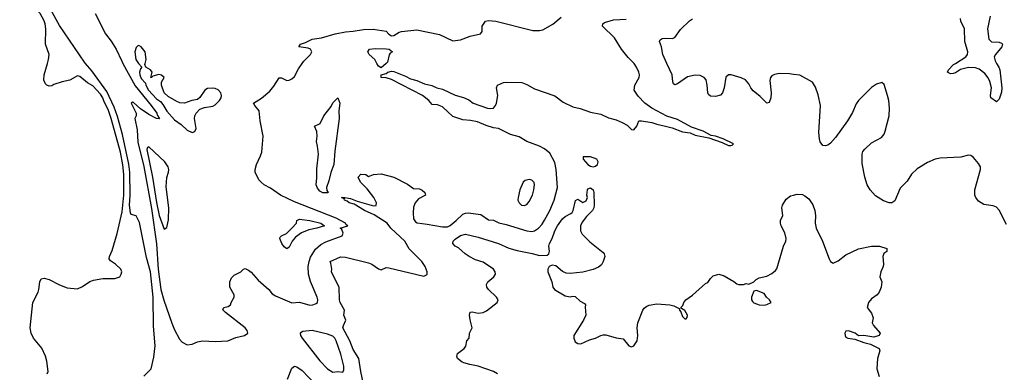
# Model space of a CAD drawing. Header units: inches. Extents: x 2001573 to 2220545, y 644482 to 846830.
# Tile 276 of 656: x 2123938 to 2131652, y 707583 to 710342. Entities that reach past the tile are written whole.
import ezdxf

# ---------------------------------------------------------------- set-up
doc = ezdxf.new("R2010")
doc.units = ezdxf.units.IN
doc.header["$MEASUREMENT"] = 0
for name, color, linetype in [('C1720', 7, 'Continuous'), ('C1721', 7, 'Continuous'), ('C1730', 7, 'Continuous'), ('C1731', 7, 'Continuous')]:
    doc.layers.add(name, color=color, linetype=linetype)

msp = doc.modelspace()

# ---------------------------------------------------------------- linework, layer by layer
at = {"layer": 'C1720', "color": 5}
for points, elevation in [([(2124152.3, 707570), (2124160.7, 707590), (2124151.5, 707670), (2124139.7, 707710), (2124111.8, 707771.8), (2124046.5, 707850), (2124027.6, 707890), (2124019.4, 707930), (2124041.9, 708130), (2124081.8, 708210), (2124088.8, 708230), (2124096.9, 708290), (2124106.4, 708313.6), (2124130, 708319.5), (2124170, 708308.9), (2124250, 708267.9), (2124310, 708243.6), (2124390, 708236.4), (2124430, 708255.3), (2124486.6, 708293.4), (2124515.7, 708304.3), (2124590, 708315.9), (2124683.6, 708316.4), (2124722, 708330), (2124734, 708350), (2124739, 708370), (2124729.2, 708390), (2124689.3, 708430), (2124650, 708454.5), (2124638.7, 708470), (2124642.4, 708490), (2124663.1, 708536.9), (2124701.9, 708670), (2124741.6, 708838.4), (2124754.1, 708970), (2124753.8, 709130), (2124746.1, 709206.1), (2124726.3, 709306.3), (2124653.7, 709570), (2124630, 709638), (2124598.8, 709698.8), (2124589, 709730), (2124570, 709759.9), (2124510, 709823.6), (2124468.1, 709848.1), (2124410, 709896.4), (2124390, 709902.4), (2124330, 709867.6), (2124270, 709855.1), (2124206.4, 709833.6), (2124190, 709824), (2124170, 709821.2), (2124150, 709829.2), (2124140.1, 709840.1), (2124127.8, 709867.8), (2124129.7, 709910), (2124155.1, 710000)], 380), ([(2124910, 707552.2), (2124967.6, 707610), (2124990, 707702), (2124999.2, 707790), (2124985.3, 707945.3), (2124983.1, 708170), (2124962.7, 708370), (2124930, 708482.6), (2124875.6, 708755.6), (2124850, 708806.6), (2124810, 708818.4), (2124805.7, 708830), (2124798, 708890), (2124803.4, 708970), (2124799.4, 709150), (2124792.7, 709212.7), (2124742.9, 709442.9), (2124704.5, 709584.5), (2124677.6, 709657.6), (2124619.6, 709779.6), (2124501.7, 709941.7), (2124453.2, 710000)], 360), ([(2124747, 710000), (2124843.4, 709823.4), (2124969.1, 709670), (2125011.8, 709610), (2125015.5, 709595.5), (2125023, 709590), (2125022.5, 709582.5), (2125032.7, 709570), (2125030, 709565.2), (2125010, 709569.5), (2124950, 709599.5), (2124884.9, 709644.9), (2124830, 709695.1), (2124823.5, 709696.5), (2124812, 709690), (2124850.8, 709610), (2124850.8, 709589.2), (2124841, 709570), (2124859.3, 709479.3), (2124863.2, 709383.2), (2124910, 709194.4), (2124970, 708866), (2125010, 708587.3), (2125023.5, 708390), (2125044.1, 708230), (2125067, 708147), (2125130, 707968), (2125150, 707916.2), (2125190, 707842.8), (2125210, 707820.3), (2125250, 707798), (2125290, 707802.8), (2125330, 707822.8), (2125369.5, 707830.5), (2125470, 707825.5), (2125569.3, 707830.7), (2125630, 707856.3), (2125698, 707870), (2125724, 707890), (2125720.9, 707910), (2125705.1, 707930), (2125549.6, 708050), (2125529.3, 708070.7), (2125538, 708090), (2125570, 708097.3), (2125589, 708110), (2125594, 708130), (2125617.2, 708170), (2125617.2, 708190), (2125585.2, 708250), (2125584, 708290), (2125598, 708322), (2125617, 708343), (2125669, 708370), (2125690, 708390.8), (2125704.2, 708395.8), (2125730, 708383.1), (2125750, 708365.5), (2125805, 708305), (2125890.1, 708230.1), (2125917, 708197), (2125940.8, 708180.8), (2126070, 708127.2), (2126130, 708131.3), (2126210, 708107.7), (2126234.5, 708110), (2126259.5, 708120.5), (2126270.4, 708130), (2126273.2, 708150), (2126269.1, 708170), (2126214.8, 708294.8), (2126199.5, 708350), (2126197.8, 708410), (2126204.4, 708450), (2126215.7, 708484.3), (2126254.3, 708545.7), (2126296.9, 708583.1), (2126336, 708604), (2126464.5, 708650), (2126472.3, 708672.3), (2126461.2, 708701.2), (2126448.7, 708710), (2126508, 708730), (2126496, 708736), (2126489.2, 708750), (2126417, 708790), (2126090, 708917.9), (2125981.1, 708970), (2125903.3, 709023.3), (2125854, 709050), (2125829.6, 709070), (2125812.3, 709090), (2125782.7, 709150), (2125782, 709170), (2125792, 709210), (2125824.2, 709275.8), (2125834, 709306), (2125846, 709430), (2125820.5, 709550), (2125813.3, 709630), (2125779.5, 709670), (2125769.3, 709690), (2125832.9, 709727.1), (2125896.5, 709783.5), (2125930, 709821.7), (2125970, 709885.7), (2125990, 709886), (2126030, 709864.9), (2126050, 709868.4), (2126070, 709878.4), (2126090, 709897.1), (2126122.6, 709957.4), (2126151.3, 710000)], 360), ([(2124867.5, 710000), (2124870, 709996), (2124894, 709970), (2124883.4, 709956.6), (2124877.1, 709930), (2124878, 709910), (2124890, 709880.5), (2124924.7, 709844.7), (2124925.2, 709830), (2124946.5, 709790), (2125010, 709723.5), (2125041.7, 709701.7), (2125059.5, 709679.5), (2125090, 709625.3), (2125150, 709557.2), (2125202, 709522), (2125250, 709476.5), (2125290, 709458.8), (2125310, 709466), (2125319.3, 709490), (2125307.6, 709570), (2125309.6, 709590), (2125319.5, 709610), (2125350, 709640.7), (2125384.4, 709655.6), (2125450, 709664.5), (2125470, 709674.7), (2125504.4, 709710), (2125516.4, 709730), (2125519.4, 709750), (2125513.3, 709770), (2125493.5, 709793.5), (2125470, 709804.1), (2125447.1, 709807.1), (2125410, 709802.6), (2125388.1, 709790), (2125350, 709733.5), (2125330, 709718.5), (2125286, 709710), (2125230, 709689.3), (2125192.1, 709692.1), (2125170, 709701.2), (2125102, 709742), (2125069.7, 709769.7), (2125049.6, 709830.4), (2125050, 709852), (2125069, 709890), (2125050, 709909), (2125026.8, 709913.2), (2124981, 709899), (2124970, 709888.7), (2124966, 709890), (2124975.3, 709930), (2124962, 709950), (2124926, 709970), (2124918, 709990), (2124920.8, 710000)], 380), ([(2126646.3, 707413.7), (2126610, 707588.7), (2126594.5, 707690), (2126550, 707762.7), (2126525.1, 707830), (2126469.3, 707930), (2126474, 707950), (2126493.2, 707990), (2126478, 708030), (2126481.6, 708070), (2126449.7, 708130), (2126443.6, 708150), (2126441.3, 708250), (2126387.3, 708350), (2126380.9, 708370), (2126382.7, 708390), (2126376.5, 708436.5), (2126369.2, 708450), (2126450, 708485.5), (2126490, 708484.4), (2126670, 708440.7), (2126696.4, 708430), (2126750, 708392), (2126770, 708384.4), (2126810, 708402.4), (2126830, 708400.3), (2127104.4, 708335.6), (2127130, 708347.3), (2127131.2, 708370), (2127114.5, 708410), (2127088.7, 708450), (2126988.7, 708550), (2126955.6, 708610), (2126845.1, 708710), (2126817.6, 708750), (2126715.6, 708815.6), (2126638, 708850), (2126558.1, 708898.1), (2126519.7, 708910), (2126503.2, 708923.2), (2126483.6, 708930), (2126480.9, 708939.1), (2126486, 708946), (2126478.8, 708941.2), (2126459, 708950), (2126470, 708953.7), (2126530, 708942.3), (2126582.6, 708922.6), (2126710, 708886.7), (2126731.8, 708888.2), (2126733.2, 708910), (2126712.7, 708950), (2126659.6, 709019.6), (2126609, 709070), (2126589, 709111), (2126610, 709134), (2126650, 709132), (2126670, 709114), (2126709.1, 709130.9), (2126770, 709134.8), (2126870, 709110.4), (2126975.1, 709055.1), (2127022, 709022), (2127070, 709018), (2127090, 709008.2), (2127110.5, 708990), (2127116.3, 708970), (2127060.9, 708939.1), (2127036.3, 708910), (2127023.8, 708876.2), (2127020.2, 708830), (2127023.6, 708783.6), (2127039.2, 708759.2), (2127051.5, 708751.5), (2127130, 708743.2), (2127250, 708722.2), (2127290, 708722.5), (2127310, 708731.1), (2127357.8, 708770), (2127410, 708821.1), (2127430, 708828.9), (2127450, 708830.4), (2127550, 708816.5), (2127610, 708777.1), (2127650, 708772.2), (2127691.7, 708751.7), (2127750, 708740.1), (2127910, 708690.8), (2127950, 708685), (2127971.3, 708690), (2128002.8, 708710), (2128030, 708741.6), (2128050, 708773.8), (2128091.3, 708850), (2128126.3, 708930), (2128151.3, 709030), (2128141.8, 709170), (2128130, 709223.7), (2128090, 709296.3), (2128050, 709332.8), (2128010, 709353), (2127910, 709388.2), (2127850, 709424.7), (2127783.8, 709443.8), (2127689.7, 709489.7), (2127650, 709496), (2127593.5, 709513.5), (2127523.3, 709543.3), (2127470, 709554.3), (2127410, 709558), (2127330, 709584), (2127250, 709660.9), (2127210, 709676.2), (2127170, 709679), (2127144, 709710), (2127093.2, 709750), (2126850, 709874.5), (2126810, 709887), (2126768.7, 709890), (2126770, 709911.3), (2126810, 709921), (2126822, 709930), (2126850, 709939.3), (2126870, 709937.6), (2126960.3, 709900.3), (2126998.3, 709878.3), (2127050, 709866), (2127110, 709839.5), (2127167.8, 709827.8), (2127206, 709810), (2127250, 709797.1), (2127350, 709750.7), (2127414, 709734), (2127455.6, 709715.6), (2127490, 709688.9), (2127602.8, 709650), (2127630, 709646.3), (2127650, 709650.6), (2127665.1, 709670), (2127672.1, 709687.9), (2127682.9, 709750), (2127673.2, 709810), (2127682, 709830), (2127728.7, 709850), (2127750, 709853.7), (2127871, 709850), (2127910, 709835.6), (2127970, 709800.3), (2128130, 709746), (2128196.5, 709696.5), (2128270, 709658.9), (2128330, 709648.2), (2128410, 709619), (2128490, 709603.6), (2128550, 709574.2), (2128610, 709557.6), (2128658.1, 709538.1), (2128697.6, 709517.6), (2128730, 709481.6), (2128750, 709479.1), (2128772.7, 709510), (2128788.7, 709550), (2128810, 709550.6), (2128890, 709537.6), (2128930, 709523.8), (2128998, 709510), (2129050, 709496), (2129130, 709464.4), (2129190, 709457.4), (2129230, 709437.4), (2129336.4, 709416.4), (2129440.6, 709380.6), (2129490, 709358.4), (2129510, 709356.3), (2129520.2, 709359.8), (2129529.2, 709370), (2129449.2, 709410), (2129388, 709430), (2129355.6, 709435.6), (2129291.8, 709470), (2129201.4, 709501.4), (2129090, 709561.6), (2129007.2, 709587.2), (2128889.3, 709649.3), (2128835.1, 709690), (2128783.5, 709743.5), (2128751.6, 709790), (2128757.6, 709830), (2128791.8, 709890), (2128794, 709910), (2128789.5, 709930), (2128769.6, 709970), (2128750.5, 710000)], 340), ([(2126809.5, 710000), (2126770, 709964), (2126750, 709977.2), (2126736.8, 710000)], 340), ([(2130000, 709913.5), (2129970, 709917.6), (2129890, 709920.5), (2129850, 709914), (2129830, 709903.6), (2129820.3, 709890), (2129814.7, 709865.3), (2129823.9, 709770), (2129822, 709730), (2129810, 709692.7), (2129790.3, 709689.7), (2129740.2, 709740.2), (2129684.1, 709784.1), (2129664.6, 709810), (2129650, 709840.5), (2129624.5, 709870), (2129590, 709887.8), (2129510.6, 709909.4), (2129490, 709909.4), (2129470, 709892.7), (2129457.8, 709810), (2129443.7, 709770), (2129427.7, 709752.3), (2129390, 709741.1), (2129350, 709742.4), (2129335.4, 709755.4), (2129329.8, 709769.8), (2129324.8, 709830), (2129315.3, 709870), (2129298.9, 709890), (2129270, 709904.7), (2129230, 709907.2), (2129170, 709893.5), (2129090, 709840.4), (2129070, 709831.8), (2129060.6, 709840.6), (2129055.2, 709855.2), (2129049.8, 709910), (2129008.9, 710000)], 320), ([(2127680.7, 707570), (2127649.4, 707590), (2127530, 707632), (2127463.3, 707643.3), (2127418, 707658), (2127403.6, 707663.6), (2127369, 707690), (2127361.2, 707710), (2127369, 707730), (2127419, 707770), (2127432.1, 707787.9), (2127442, 707830), (2127459, 707850), (2127462.7, 707890), (2127483.7, 707930), (2127466.8, 707993.2), (2127462.9, 708030), (2127466.6, 708053.4), (2127483.7, 708056.3), (2127530, 708046), (2127570, 708050.8), (2127595.2, 708064.8), (2127678, 708130), (2127686.3, 708150), (2127673, 708170), (2127611.3, 708230), (2127596.3, 708250), (2127594.7, 708270), (2127606.6, 708290), (2127651.8, 708330), (2127664.2, 708350), (2127662.9, 708370), (2127650, 708389.3), (2127570, 708445.4), (2127510, 708463.9), (2127458.4, 708490), (2127427.8, 708510), (2127376.6, 708556.6), (2127349.7, 708570), (2127331.5, 708590), (2127334.7, 708610), (2127350, 708625.3), (2127390, 708652.2), (2127430, 708663.2), (2127530, 708640.9), (2127688.1, 708591.9), (2127770, 708554.3), (2127835.1, 708535.1), (2127953.2, 708513.2), (2128010, 708496.2), (2128070, 708500.9), (2128083.1, 708510), (2128089, 708530), (2128082.6, 708570), (2128087.2, 708590), (2128109.8, 708630), (2128129, 708690), (2128150, 708728.8), (2128190, 708783.6), (2128210, 708800.9), (2128255.2, 708824.8), (2128265.3, 708834.7), (2128273, 708850), (2128292.3, 708927.7), (2128310, 708937.3), (2128350, 708910.7), (2128376.2, 708923.8), (2128385.2, 708950), (2128380.9, 708970), (2128386, 709010), (2128390, 709017.3), (2128410, 709026.8), (2128430.4, 709010.4), (2128434.8, 708990), (2128439.1, 708890), (2128435.5, 708870), (2128424.9, 708850), (2128377.9, 708802.1), (2128343.5, 708756.5), (2128332.6, 708730), (2128331.1, 708690), (2128344.2, 708664.2), (2128403.6, 708603.6), (2128510, 708520.8), (2128517.1, 708510), (2128520.9, 708490), (2128510, 708449.7), (2128495.4, 708424.6), (2128473.1, 708406.9), (2128430, 708387.7), (2128350, 708366.3), (2128250, 708357.2), (2128218.6, 708358.6), (2128190, 708373), (2128136.8, 708416.8), (2128110, 708420.7), (2128084.7, 708410), (2128075.9, 708390), (2128076.3, 708370), (2128107.8, 708290), (2128113.4, 708250), (2128127.4, 708230), (2128210, 708181.1), (2128250, 708172.7), (2128270, 708178), (2128290, 708177.1), (2128330, 708139.3), (2128361.4, 708121.4), (2128370.8, 708110.8), (2128367.9, 708092.1), (2128372.2, 708030), (2128355.8, 707990), (2128280.4, 707870), (2128278.4, 707850), (2128290, 707822), (2128310, 707808.7), (2128333.9, 707806.1), (2128402.3, 707837.7), (2128450, 707850.4), (2128490, 707870.4), (2128510, 707876.5), (2128530, 707876), (2128610, 707853.7), (2128665.2, 707845.2), (2128710, 707790.8), (2128730, 707782.8), (2128750, 707790.8), (2128776.2, 707830), (2128781.6, 707870), (2128774.7, 707930), (2128779.7, 707970), (2128818.4, 708070), (2128830, 708086.3), (2128850, 708101.3), (2128870, 708109), (2128930, 708118.3), (2129032.3, 708112.3), (2129063.8, 708103.8), (2129103.6, 708083.6), (2129106, 708070), (2129116.9, 708056.9), (2129130, 708021), (2129150, 708002), (2129158, 708002), (2129168, 708012), (2129168.7, 708030), (2129150, 708068), (2129122, 708082), (2129118, 708090), (2129134, 708106), (2129142, 708130), (2129155.3, 708150), (2129210, 708186), (2129310, 708278), (2129330, 708286), (2129350, 708318), (2129370, 708338), (2129414, 708350), (2129458, 708338), (2129533.7, 708293.7), (2129555.3, 708275.3), (2129570, 708271), (2129608.9, 708271.1), (2129630, 708278), (2129650, 708272), (2129688.9, 708291.1), (2129708, 708310), (2129730, 708322), (2129790, 708336), (2129830, 708356), (2129860.2, 708379.8), (2129870, 708392), (2129922, 708570), (2129940.7, 708610), (2129941.6, 708630), (2129933.1, 708673.1), (2129902.9, 708730), (2129899.5, 708750), (2129899.3, 708770), (2129917.2, 708810), (2129909.2, 708870), (2129914.5, 708890), (2129942.7, 708937.3), (2129976.4, 708963.6), (2130000, 708969.8)], 320), ([(2126035.8, 707530), (2126070, 707616.4), (2126090, 707631.2), (2126110, 707626.4), (2126150, 707596.3), (2126250, 707492.7)], 340)]:
    msp.add_lwpolyline(points, dxfattribs=dict(at, elevation=elevation))
for points, elevation in [([(2126350, 708986.9), (2126312.1, 708987.9), (2126290, 709000.2), (2126270, 709022.6), (2126259.8, 709050), (2126265.8, 709105.8), (2126265.8, 709174.2), (2126277.6, 709290), (2126271.8, 709351.8), (2126262.9, 709390), (2126268.2, 709430), (2126266, 709466), (2126248, 709510), (2126291.6, 709528.4), (2126320.9, 709590), (2126376.9, 709663.1), (2126390, 709690.7), (2126430, 709731.3), (2126446.8, 709690), (2126438.8, 709630), (2126441.6, 709570), (2126406.1, 709313.9), (2126398, 709210), (2126374.1, 709145.9), (2126359.6, 709080.4), (2126341.8, 709030), (2126344.7, 709004.7), (2126354.9, 708990)], 340), ([(2124950, 709346.6), (2124937.8, 709342.2), (2124934.2, 709325.8), (2124977.1, 709110), (2125010, 708911.7), (2125031.8, 708810), (2125070, 708703.8), (2125090, 708717.3), (2125103, 708777), (2125105.5, 708870), (2125085.4, 709034.6), (2125090, 709106.8), (2125104.9, 709150), (2125106.8, 709170), (2125102.3, 709190), (2125075.3, 709230)], 380), ([(2128410, 709269.7), (2128351.6, 709268.4), (2128351, 709250), (2128388.4, 709210), (2128410, 709195.6), (2128430, 709190.3), (2128450, 709196), (2128464, 709210), (2128469.7, 709230), (2128458.7, 709250)], 340), ([(2127930, 709092.7), (2127896.8, 709083.2), (2127882.8, 709070), (2127857.3, 709010), (2127842.8, 708950), (2127840.7, 708930), (2127851, 708910), (2127870, 708891), (2127890, 708888), (2127910, 708897.3), (2127930, 708918.8), (2127956.2, 708970), (2127967, 709010), (2127971.6, 709050), (2127969.3, 709069.3), (2127950, 709085.2)], 360), ([(2126030, 708549.8), (2126010, 708564.2), (2125992.1, 708590), (2125974.7, 708630), (2125978.8, 708641.2), (2125988.1, 708651.9), (2126027, 708670), (2126069.4, 708710), (2126106, 708750), (2126109.6, 708770.4), (2126130, 708780.4), (2126211, 708771), (2126296, 708750), (2126324.7, 708730), (2126266.8, 708710), (2126202.4, 708697.6), (2126145.8, 708674.2), (2126098.9, 708641.1), (2126072.1, 708607.9), (2126050, 708561)], 360), ([(2129710, 708222), (2129690, 708218), (2129670.8, 708170), (2129671, 708150), (2129678, 708138), (2129690, 708126), (2129730, 708110.6), (2129770, 708109.4), (2129790, 708112.4), (2129826, 708130), (2129812.7, 708150), (2129789, 708170), (2129770, 708199)], 320), ([(2126230, 707910.3), (2126157, 707903), (2126134.3, 707890), (2126137.1, 707870), (2126150.2, 707850), (2126290, 707674), (2126350, 707610.4), (2126390, 707585.5), (2126430, 707590.6), (2126470, 707584.9), (2126477.8, 707602.2), (2126476.8, 707630), (2126454.1, 707725.9), (2126417.7, 707830), (2126406.1, 707850), (2126390, 707865.6), (2126350, 707881.6)], 360)]:
    msp.add_lwpolyline(points, close=True, dxfattribs=dict(at, elevation=elevation))
at = {"layer": 'C1721', "color": 5}
for points, elevation in [([(2124453.2, 710000), (2124444.9, 710010), (2124250, 710296.2), (2124034, 710690), (2123980.4, 710880.4), (2123956.9, 710936.9), (2123935.1, 710975.1)], 360), ([(2124155.1, 710000), (2124163.5, 710030), (2124169.7, 710070), (2124139.7, 710150), (2124141.8, 710270), (2124137.2, 710310), (2124130, 710332), (2124098.5, 710390), (2124075.4, 710415.4), (2124030, 710434.3), (2123992.7, 710472.7), (2123910, 710542)], 380), ([(2124530.2, 710390), (2124610, 710232.2), (2124654.8, 710174.8), (2124694.7, 710110), (2124737.5, 710017.5), (2124747, 710000)], 360), ([(2126151.3, 710000), (2126162.9, 710017.1), (2126216.4, 710070), (2126226, 710090), (2126215.1, 710110), (2126198.5, 710118.5), (2126125.2, 710130), (2126139, 710150), (2126177.5, 710162.5), (2126230, 710190.2), (2126301, 710199), (2126409, 710230), (2126490, 710247.2), (2126550, 710251.6), (2126630, 710265.6), (2126708.2, 710268.2), (2126810, 710251.7), (2126829.3, 710229.3), (2126850, 710216.5), (2126870, 710216.9), (2126910, 710243.1), (2126930, 710250.3), (2127050, 710262), (2127225.5, 710225.5), (2127330, 710177.6), (2127390, 710184), (2127466.8, 710213.2), (2127548, 710230), (2127562, 710250), (2127562, 710290), (2127588, 710330), (2127610, 710336.5), (2127669.3, 710330.7), (2127958.4, 710258.4), (2128010, 710256.7), (2128036.7, 710263.3), (2128113.3, 710306.7), (2128179.1, 710360.9)], 360), ([(2128750.5, 710000), (2128750, 710000.9), (2128705.5, 710045.5), (2128651.9, 710111.9), (2128598.8, 710198.8), (2128502.9, 710290), (2128506.6, 710310), (2128520.6, 710319.4), (2128590, 710341.3), (2128690, 710346)], 340), ([(2129008.9, 710000), (2128977.1, 710070), (2128967, 710130), (2128950, 710170.7), (2128956.1, 710183.9), (2128970, 710193.4), (2128996.9, 710196.9), (2129050, 710193.8), (2129070, 710201.7), (2129114.4, 710265.6), (2129186.2, 710333.8), (2129210, 710349.2)], 320), ([(2124920.8, 710000), (2124929.3, 710030.7), (2124921.2, 710090), (2124890, 710129), (2124870, 710139.3), (2124863.8, 710136.2), (2124850, 710124), (2124841.1, 710090), (2124848.9, 710030), (2124867.5, 710000)], 380), ([(2126736.8, 710000), (2126719.5, 710030), (2126674.5, 710070), (2126664.5, 710090), (2126679.3, 710110), (2126722.9, 710117.1), (2126810, 710113.8), (2126832, 710110), (2126858, 710090), (2126840.9, 710079.1), (2126832.4, 710067.6), (2126820.5, 710010), (2126809.5, 710000)], 340)]:
    msp.add_lwpolyline(points, dxfattribs=dict(at, elevation=elevation))
at = {"layer": 'C1730', "color": 5}
for points, elevation in [([(2131590.9, 710000), (2131609.6, 709970), (2131616.3, 709950), (2131633.1, 709810), (2131630, 709774), (2131610, 709721.2), (2131590, 709698.4), (2131547, 709730), (2131543.8, 709750), (2131552.4, 709810), (2131538.8, 709858.8), (2131526.1, 709886.1), (2131499.6, 709919.6), (2131455.7, 709955.7), (2131425.5, 709965.5), (2131370, 709966.5), (2131307.3, 709952.7), (2131270, 709927.2), (2131250, 709919.9), (2131230, 709919.5), (2131206.2, 709930), (2131215, 709950), (2131254.6, 709990), (2131270, 710000)], 280), ([(2131670, 708740.5), (2131610, 708851.1), (2131590, 708874), (2131564.8, 708884.8), (2131490, 708896.8), (2131450, 708921.7), (2131428.4, 708950), (2131421, 708970), (2131419.8, 709010), (2131464.4, 709170), (2131464.7, 709190), (2131450, 709217), (2131410, 709264.5), (2131390, 709279.5), (2131370, 709282.9), (2131310, 709265.6), (2131150, 709259.6), (2131110, 709251.6), (2131050, 709223.6), (2130970, 709175.4), (2130925.5, 709134.5), (2130890, 709078), (2130835.4, 709024.6), (2130794.3, 708925.7), (2130771.7, 708908.3), (2130750, 708908.3), (2130704.4, 708924.4), (2130643.7, 708963.7), (2130601, 709010), (2130578.3, 709050), (2130558.9, 709110), (2130538, 709218), (2130539.1, 709290), (2130544, 709310), (2130558, 709330), (2130610, 709379.3), (2130690, 709420.5), (2130710, 709447.3), (2130718.9, 709470), (2130749.7, 709590), (2130752.8, 709650), (2130746.6, 709710), (2130737.4, 709750), (2130710, 709834), (2130691.6, 709851.6), (2130650, 709838.7), (2130610, 709811.6), (2130510, 709709.3), (2130490, 709682.7), (2130463.2, 709616.8), (2130423.6, 709550), (2130330, 709419.7), (2130290, 709375.1), (2130270, 709359.6), (2130250, 709354), (2130230, 709358), (2130210, 709386), (2130202.7, 709410), (2130199, 709459), (2130211.3, 709670), (2130193.5, 709753.5), (2130173.3, 709813.3), (2130150, 709852), (2130050, 709906.6), (2130000, 709913.5)], 320), ([(2130000, 708969.8), (2130030, 708977.6), (2130070, 708974), (2130090, 708964.4), (2130119.3, 708939.3), (2130152.5, 708892.5), (2130168, 708850), (2130172.7, 708810), (2130170.4, 708750), (2130178.4, 708710), (2130228.2, 708610), (2130279.1, 708470), (2130290, 708451), (2130302, 708442), (2130310, 708438), (2130350, 708456.3), (2130410, 708501.6), (2130510, 708550.4), (2130610, 708570.4), (2130630.5, 708570.5), (2130674, 708570), (2130730.8, 708550.8), (2130730, 708528), (2130706.8, 708513.2), (2130698.8, 708490), (2130705.5, 708430), (2130702, 708410), (2130683.8, 708370), (2130677.3, 708330), (2130691, 708290), (2130686, 708250), (2130670.8, 708210), (2130656, 708190), (2130610, 708159.3), (2130587.7, 708130), (2130578, 708090), (2130610, 708044.7), (2130624, 708010), (2130617.3, 707970), (2130627.7, 707950), (2130678.8, 707890), (2130671, 707870), (2130630, 707858), (2130550, 707871.6), (2130509.1, 707869.1), (2130484, 707890), (2130430, 707907.3), (2130410, 707904.5), (2130401.7, 707890), (2130403.6, 707870), (2130410, 707859.3), (2130426.8, 707850), (2130481.4, 707841.4), (2130550, 707815.5), (2130604.4, 707804.4), (2130670.8, 707770), (2130677.3, 707750), (2130657.1, 707690), (2130652.7, 707610), (2130670.4, 707550.4)], 320)]:
    msp.add_lwpolyline(points, dxfattribs=dict(at, elevation=elevation))
at = {"layer": 'C1731', "color": 5, "elevation": 280}
for points in [[(2131541.8, 710370), (2131519.8, 710270), (2131529.4, 710190), (2131550, 710167.5), (2131610, 710165), (2131630, 710158), (2131636.9, 710150), (2131630.9, 710130), (2131582, 710070), (2131573.4, 710050), (2131579, 710019), (2131590.9, 710000)], [(2131270, 710000), (2131349, 710051), (2131363, 710070), (2131365, 710090), (2131341.6, 710170), (2131339.9, 710270), (2131311.5, 710331.5), (2131308.7, 710351.3)]]:
    msp.add_lwpolyline(points, dxfattribs=at)

doc.saveas('drawing.dxf')
